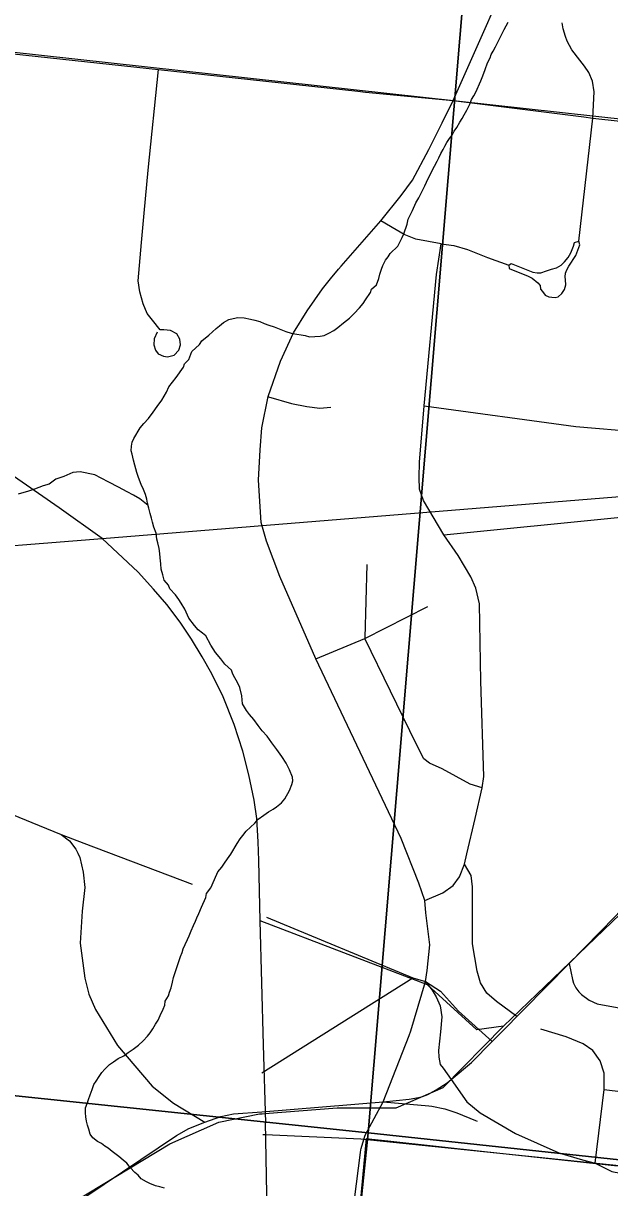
# Model space of a CAD drawing. Extents: x 0 to 34, y 0 to 22.
# Drawn here: x 3.1612 to 3.3871, y 18.456 to 18.905 of the extents above; entities that cross this region are included whole.
import ezdxf

# ---------------------------------------------------------------- set-up
doc = ezdxf.new("R2010")
doc.units = 0
for name, color, linetype in [('GM_X_City_Street', 7, 'Continuous'), ('GM_X_Corporation', 7, 'Continuous'), ('GM_X_County_Road', 7, 'Continuous'), ('GM_X_Minor_River', 7, 'Continuous'), ('GM_X_Rail_Line', 7, 'Continuous'), ('GM_X_Section', 7, 'Continuous')]:
    doc.layers.add(name, color=color, linetype=linetype)

msp = doc.modelspace()

# ---------------------------------------------------------------- linework, layer by layer
at = {"layer": 'GM_X_City_Street'}
for p, q in [((3.37514, 18.82094), (3.38062, 18.86843)), ((3.33111, 18.58076), (3.33205, 18.58477)), ((3.2531, 18.50029), (3.31128, 18.53695)), ((3.29974, 18.48909), (3.31743, 18.48748))]:
    msp.add_line(p, q, dxfattribs=at)
for points in [[(3.38062, 18.86843), (3.38114, 18.87857), (3.38044, 18.8826), (3.37902, 18.88593), (3.37738, 18.88848), (3.37551, 18.89071), (3.37253, 18.89471), (3.37066, 18.89807), (3.36999, 18.89985), (3.36915, 18.90286), (3.36871, 18.90512)], [(3.21275, 18.7859), (3.2116, 18.78332), (3.21146, 18.78103), (3.21203, 18.77888), (3.21318, 18.77745), (3.21518, 18.77659), (3.21676, 18.7763), (3.21922, 18.777), (3.22105, 18.77888), (3.22177, 18.78103), (3.22148, 18.78318), (3.22034, 18.78518), (3.2179, 18.78647), (3.21533, 18.78676), (3.21389, 18.78676), (3.21089, 18.79048), (3.20888, 18.79306), (3.2073, 18.79678), (3.20602, 18.80137), (3.20544, 18.80566), (3.20673, 18.82041), (3.20773, 18.83173), (3.20931, 18.84834), (3.21324, 18.88712)], [(3.32216, 18.81995), (3.31233, 18.82177), (3.30791, 18.8235), (3.30477, 18.82535), (3.29886, 18.82883)], [(3.33205, 18.58477), (3.33525, 18.59832), (3.33795, 18.61022), (3.33854, 18.6145), (3.33742, 18.65126), (3.33694, 18.68105), (3.33546, 18.68721), (3.33361, 18.69153), (3.32868, 18.69979), (3.32317, 18.70765), (3.31537, 18.721), (3.31376, 18.72531), (3.31364, 18.72988), (3.31376, 18.73567), (3.31561, 18.7575), (3.32033, 18.80815), (3.32216, 18.81995)], [(3.32216, 18.81995), (3.32702, 18.81929), (3.33232, 18.81774), (3.33993, 18.81465), (3.34821, 18.81167)], [(3.34821, 18.81167), (3.34833, 18.81046), (3.35309, 18.80849), (3.35536, 18.80761), (3.35726, 18.80671), (3.35936, 18.80483), (3.36025, 18.80383), (3.36046, 18.8024), (3.3612, 18.80148), (3.36223, 18.80019), (3.36368, 18.79947), (3.36477, 18.79931), (3.36611, 18.79921), (3.36727, 18.79953), (3.36864, 18.80078), (3.36968, 18.80237), (3.37011, 18.80415), (3.37002, 18.80608), (3.36996, 18.80715), (3.37008, 18.8086), (3.37051, 18.80994), (3.37128, 18.81134), (3.37403, 18.81544), (3.37556, 18.81959), (3.37514, 18.82094)], [(3.34821, 18.81167), (3.34914, 18.81237), (3.35428, 18.81034), (3.35741, 18.80903), (3.35912, 18.80871), (3.36051, 18.80874), (3.36273, 18.80951), (3.36469, 18.8102), (3.36658, 18.81063), (3.3684, 18.81165), (3.36971, 18.81293), (3.37102, 18.81464), (3.37204, 18.81642), (3.37317, 18.81904), (3.37352, 18.82039), (3.37514, 18.82094)], [(3.25565, 18.76096), (3.26449, 18.75833), (3.27039, 18.75715), (3.27543, 18.75651), (3.2796, 18.75691)], [(3.31561, 18.7575), (3.37404, 18.74945), (3.42255, 18.7454)], [(3.32317, 18.70765), (3.46083, 18.72151), (3.51527, 18.72699)], [(3.33795, 18.61022), (3.33329, 18.61158), (3.32254, 18.61747), (3.31761, 18.61969), (3.31546, 18.62136), (3.31252, 18.62717), (3.29276, 18.66768), (3.29287, 18.66806), (3.29367, 18.69626)], [(3.27388, 18.65984), (3.29276, 18.66768), (3.31705, 18.68012)], [(3.17572, 18.5922), (3.18451, 18.58886), (3.22616, 18.57303)], [(3.31582, 18.56665), (3.32275, 18.56965), (3.32677, 18.57254), (3.32926, 18.57583), (3.33111, 18.58076)], [(3.35131, 18.52197), (3.34341, 18.52771), (3.33971, 18.531), (3.33724, 18.53501), (3.33601, 18.53943), (3.33426, 18.55001), (3.33426, 18.5608), (3.33426, 18.572), (3.33375, 18.57632), (3.33111, 18.58076)], [(3.25487, 18.56028), (3.31128, 18.53695), (3.31611, 18.53542)], [(3.37148, 18.54245), (3.37268, 18.53619), (3.37312, 18.53488), (3.37399, 18.53303), (3.37519, 18.53151), (3.37626, 18.53046), (3.37922, 18.52824), (3.38224, 18.52688), (3.39414, 18.52467), (3.43597, 18.52036), (3.49166, 18.51463)], [(3.31611, 18.53542), (3.32195, 18.53179), (3.32884, 18.52408), (3.3418, 18.51231)], [(3.31611, 18.53542), (3.31874, 18.53213), (3.32027, 18.52952), (3.3217, 18.52606), (3.32244, 18.52182), (3.32185, 18.5161), (3.32116, 18.5089), (3.32121, 18.50629), (3.3218, 18.50347), (3.32295, 18.502), (3.326, 18.49767)], [(3.38145, 18.46542), (3.3849, 18.49386), (3.3849, 18.50011), (3.38342, 18.50488), (3.38063, 18.50882), (3.37685, 18.51145), (3.37027, 18.51408), (3.36057, 18.51704)], [(3.326, 18.49767), (3.33197, 18.48909), (3.33714, 18.4849), (3.35083, 18.47692), (3.36748, 18.46937), (3.37663, 18.46678)], [(3.3849, 18.49386), (3.43206, 18.488), (3.46435, 18.48435), (3.46905, 18.48381), (3.51843, 18.47822), (3.58178, 18.47106), (3.6123, 18.4676)], [(3.31743, 18.48748), (3.31849, 18.48738), (3.32351, 18.48633), (3.32819, 18.4848), (3.33532, 18.48185), (3.33604, 18.48158)], [(3.37663, 18.46678), (3.38145, 18.46542), (3.38795, 18.46221), (3.39658, 18.46049), (3.41409, 18.45851), (3.44984, 18.45432), (3.47072, 18.45243), (3.49053, 18.45013), (3.4967, 18.44988), (3.5041, 18.44988), (3.51322, 18.44988), (3.5184, 18.44964), (3.52999, 18.44816), (3.54388, 18.44668), (3.57693, 18.44322), (3.61077, 18.4393)]]:
    msp.add_lwpolyline(points, dxfattribs=at)
at = {"layer": 'GM_X_Corporation'}
msp.add_lwpolyline([(3.28762, 18.41288), (3.29342, 18.47488), (3.29645, 18.47455), (3.29674, 18.47452), (3.30269, 18.47387), (3.3388, 18.46991), (3.36503, 18.46704), (3.39008, 18.46439)], dxfattribs=at)
at = {"layer": 'GM_X_County_Road'}
for p, q in [((3.29293, 18.87846), (3.32677, 18.87513)), ((3.32677, 18.87513), (3.37709, 18.86886)), ((3.27952, 18.80641), (3.28265, 18.81019))]:
    msp.add_line(p, q, dxfattribs=at)
for points in [[(3.32677, 18.87513), (3.35434, 18.93757), (3.36038, 18.9509)], [(2.99193, 18.85995), (3.06348, 18.89453), (3.0777, 18.90045), (3.08115, 18.90111), (3.08501, 18.90111), (3.08888, 18.90078), (3.10614, 18.89922), (3.14083, 18.89494), (3.14305, 18.89478), (3.21324, 18.88712), (3.29003, 18.87875), (3.29293, 18.87846)], [(3.28265, 18.81019), (3.28358, 18.81132), (3.29886, 18.82883), (3.30668, 18.83855), (3.31105, 18.84442), (3.31736, 18.85626), (3.32247, 18.86657), (3.32677, 18.87513)], [(3.37709, 18.86886), (3.38062, 18.86843), (3.4472, 18.86107), (3.49052, 18.85647), (3.49611, 18.8559), (3.52142, 18.8531), (3.53219, 18.85179), (3.57543, 18.84685), (3.60803, 18.8433), (3.64078, 18.83954), (3.67161, 18.83592), (3.74732, 18.82762), (3.75175, 18.82704), (3.80272, 18.82153), (3.8088, 18.82088), (3.83059, 18.81841), (3.83451, 18.81798)], [(3.31043, 18.51649), (3.31611, 18.53542), (3.31669, 18.53974), (3.31784, 18.54959), (3.31618, 18.56198), (3.31582, 18.56665), (3.31355, 18.57343), (3.30667, 18.59067), (3.27388, 18.65984), (3.26, 18.69163), (3.25479, 18.70521), (3.25282, 18.71241), (3.2518, 18.72883), (3.25241, 18.74055), (3.25303, 18.74897), (3.25548, 18.76101), (3.2603, 18.77474), (3.26524, 18.78558), (3.2705, 18.79405), (3.2764, 18.80263), (3.27952, 18.80641)], [(3.38331, 18.55448), (3.38923, 18.56049), (3.43838, 18.61353), (3.45921, 18.63601), (3.45992, 18.63675), (3.4632, 18.64018), (3.46385, 18.64085), (3.47409, 18.64977), (3.51446, 18.68115), (3.53478, 18.69695), (3.57198, 18.72586), (3.57544, 18.72807), (3.57627, 18.72833), (3.5804, 18.72968), (3.59466, 18.73233)], [(3.10405, 18.6215), (3.17572, 18.5922), (3.1789, 18.58966), (3.18139, 18.58655), (3.18178, 18.58574), (3.18217, 18.58493)], [(3.18217, 18.58493), (3.18295, 18.58331), (3.18417, 18.57759), (3.18482, 18.57168), (3.18388, 18.56258), (3.18308, 18.55025), (3.1849, 18.53672), (3.18645, 18.53062), (3.18904, 18.52467), (3.1975, 18.51081), (3.21087, 18.49515), (3.21909, 18.48853), (3.23107, 18.48122)], [(3.31901, 18.49301), (3.32017, 18.49366), (3.32444, 18.49636), (3.326, 18.49767), (3.33386, 18.50424), (3.3418, 18.51231), (3.34518, 18.51574), (3.37148, 18.54245), (3.38331, 18.55448)], [(3.29156, 18.47202), (3.29288, 18.47619), (3.29974, 18.48909), (3.30986, 18.5146), (3.31043, 18.51649)], [(3.02641, 18.26549), (3.02909, 18.27021), (3.09743, 18.3905), (3.10073, 18.39404), (3.1071, 18.39999), (3.15772, 18.43408), (3.22018, 18.47615), (3.22496, 18.47881), (3.23107, 18.48122), (3.23726, 18.48341), (3.24217, 18.48445), (3.25301, 18.48517), (3.29974, 18.48909), (3.30984, 18.49013), (3.31345, 18.4907), (3.315, 18.49113), (3.31706, 18.49193), (3.31901, 18.49301)], [(3.2912, 18.4706), (3.29127, 18.47109), (3.29156, 18.47202)], [(3.2807, 18.3885), (3.28089, 18.39004), (3.29108, 18.4696), (3.2912, 18.4706)]]:
    msp.add_lwpolyline(points, dxfattribs=at)
at = {"layer": 'GM_X_Minor_River'}
for points in [[(3.32714, 18.8633), (3.32815, 18.86477), (3.32937, 18.86681), (3.33019, 18.8683), (3.331, 18.8696), (3.33202, 18.87146), (3.33327, 18.87407), (3.33389, 18.87556), (3.33471, 18.87705), (3.33552, 18.87834), (3.33741, 18.88283), (3.33825, 18.88469), (3.3391, 18.88713), (3.33996, 18.88975), (3.34099, 18.89161), (3.34142, 18.89292), (3.34223, 18.89422), (3.34306, 18.8959), (3.3445, 18.89869), (3.34636, 18.9026), (3.34799, 18.90539)], [(3.21345, 18.70246), (3.21296, 18.70457), (3.21264, 18.7061), (3.21235, 18.7084), (3.21149, 18.71071), (3.211, 18.71264), (3.21049, 18.71418), (3.20999, 18.71591), (3.2095, 18.71802), (3.209, 18.71994), (3.20869, 18.72147), (3.20818, 18.72321), (3.2075, 18.72514), (3.20663, 18.72707), (3.20559, 18.72978), (3.20491, 18.73171), (3.20407, 18.73459), (3.20358, 18.73651), (3.2031, 18.73881), (3.20277, 18.74016), (3.20284, 18.74187), (3.20309, 18.74338), (3.20372, 18.74487), (3.20616, 18.74895), (3.20755, 18.75061), (3.20934, 18.75262), (3.21115, 18.75502), (3.21275, 18.75723), (3.21456, 18.75963), (3.21639, 18.76278), (3.21723, 18.76484), (3.22003, 18.76833), (3.22285, 18.7724), (3.22329, 18.77371), (3.22487, 18.77536), (3.22613, 18.77834), (3.22909, 18.78107), (3.2299, 18.78256), (3.23265, 18.78473), (3.23541, 18.78727), (3.23678, 18.78836), (3.23835, 18.78962), (3.24029, 18.79068), (3.24202, 18.79118), (3.24375, 18.79149), (3.24621, 18.79139), (3.24866, 18.7909), (3.25036, 18.79045), (3.25224, 18.79), (3.25392, 18.78916), (3.25579, 18.78852), (3.25785, 18.78786), (3.26235, 18.78615), (3.26441, 18.7855), (3.26648, 18.78503), (3.26818, 18.78477), (3.26969, 18.78452), (3.27139, 18.78407), (3.27557, 18.78427), (3.27711, 18.78459), (3.27885, 18.78547), (3.28079, 18.78653), (3.28236, 18.7876), (3.28452, 18.78941), (3.28687, 18.79122), (3.28865, 18.79304), (3.29064, 18.79524), (3.29203, 18.7969), (3.29304, 18.79838), (3.29486, 18.80115), (3.29529, 18.80246), (3.29726, 18.80409), (3.29811, 18.80653), (3.29856, 18.80822), (3.2992, 18.81009), (3.29964, 18.8116), (3.30067, 18.81364), (3.30167, 18.81493), (3.30248, 18.81623), (3.30544, 18.81896), (3.30709, 18.82231), (3.30772, 18.82381), (3.30901, 18.82755), (3.30947, 18.82943), (3.31009, 18.83074), (3.31112, 18.83279), (3.31238, 18.83578), (3.31359, 18.83763), (3.31483, 18.84024), (3.31586, 18.84229), (3.31711, 18.84508), (3.31958, 18.84992), (3.32061, 18.85178), (3.32123, 18.85309), (3.32206, 18.85476), (3.32287, 18.85625), (3.3235, 18.85755), (3.32431, 18.85904), (3.32532, 18.86052), (3.32632, 18.86181), (3.32714, 18.8633)], [(3.20924, 18.71903), (3.20603, 18.72159), (3.20362, 18.72302), (3.20119, 18.72426), (3.19785, 18.72611), (3.19412, 18.72797), (3.19115, 18.72962), (3.18872, 18.73086), (3.18307, 18.73204), (3.18021, 18.73178), (3.17673, 18.73022), (3.17365, 18.7292), (3.1711, 18.72722), (3.16879, 18.72655), (3.16552, 18.72536), (3.1632, 18.7245), (3.15917, 18.72334)], [(3.19261, 18.50164), (3.19439, 18.50347), (3.19595, 18.50455), (3.19771, 18.5058), (3.19985, 18.50686), (3.20161, 18.50811), (3.20355, 18.50936), (3.20552, 18.51099), (3.20729, 18.51263), (3.20907, 18.51446), (3.21008, 18.51575), (3.21108, 18.51722), (3.21211, 18.51908), (3.21312, 18.52056), (3.21395, 18.52243), (3.215, 18.52486), (3.21563, 18.52635), (3.21587, 18.52786), (3.21709, 18.5299), (3.21753, 18.5314), (3.21817, 18.53309), (3.21863, 18.53516), (3.21909, 18.53704), (3.22104, 18.54323), (3.22168, 18.54511), (3.22231, 18.5466), (3.22275, 18.5481), (3.22358, 18.54978), (3.22441, 18.55165), (3.22504, 18.55314), (3.22587, 18.55501), (3.22672, 18.55706), (3.22754, 18.55874), (3.22797, 18.56005), (3.2288, 18.56173), (3.22985, 18.56416), (3.23151, 18.56789), (3.23176, 18.5694), (3.23337, 18.57161), (3.23483, 18.57478), (3.23608, 18.57777), (3.23768, 18.57961), (3.23868, 18.58109), (3.23989, 18.58275), (3.2411, 18.5846), (3.24354, 18.58868), (3.24476, 18.59053), (3.24576, 18.59182), (3.24696, 18.59348), (3.25031, 18.59657), (3.2517, 18.59803), (3.25386, 18.59966), (3.25562, 18.60091), (3.25737, 18.60198), (3.25873, 18.60287), (3.26069, 18.60431), (3.2619, 18.60597), (3.26373, 18.60913), (3.26458, 18.61138), (3.26502, 18.61288), (3.26488, 18.61421), (3.26367, 18.61712), (3.26243, 18.61964), (3.26082, 18.62218), (3.25884, 18.62492), (3.25685, 18.62747), (3.25505, 18.63002), (3.25324, 18.63219), (3.25161, 18.63415), (3.24999, 18.6365), (3.24836, 18.63847), (3.24709, 18.64004), (3.24567, 18.64257), (3.24541, 18.64563), (3.24459, 18.64889), (3.24371, 18.65083), (3.24264, 18.65259), (3.24194, 18.65395), (3.24143, 18.65549), (3.23886, 18.65787), (3.23723, 18.65984), (3.23524, 18.6624), (3.23345, 18.66513), (3.2315, 18.66882), (3.23021, 18.66983), (3.22855, 18.67104), (3.2271, 18.67281), (3.22493, 18.67556), (3.22335, 18.67905), (3.22193, 18.68139), (3.22103, 18.68276), (3.21977, 18.68452), (3.21758, 18.68689), (3.21707, 18.68824), (3.21543, 18.69021), (3.21495, 18.69232), (3.21427, 18.69444), (3.21416, 18.69654), (3.21387, 18.69883), (3.21375, 18.70055), (3.21345, 18.70246)], [(3.2155, 18.45583), (3.21381, 18.45628), (3.21212, 18.45673), (3.20987, 18.45759), (3.20857, 18.45821), (3.20653, 18.45944), (3.20544, 18.46081), (3.20415, 18.46182), (3.20233, 18.46379), (3.20106, 18.46537), (3.19959, 18.46657), (3.19793, 18.46797), (3.19535, 18.46998), (3.19388, 18.47118), (3.19258, 18.47199), (3.19129, 18.473), (3.1898, 18.47382), (3.18796, 18.47523), (3.18687, 18.4766), (3.18638, 18.47852), (3.18587, 18.48006), (3.18555, 18.4816), (3.18524, 18.48332), (3.18511, 18.48485), (3.18518, 18.48675), (3.18582, 18.48843), (3.18626, 18.48993), (3.1869, 18.49181), (3.18774, 18.49386), (3.18839, 18.49574), (3.1892, 18.49703), (3.19041, 18.49888), (3.19142, 18.50036), (3.19261, 18.50164)]]:
    msp.add_lwpolyline(points, dxfattribs=at)
at = {"layer": 'GM_X_Rail_Line'}
for p, q in [((3.25323, 18.48449), (3.25418, 18.48456)), ((3.25437, 18.47634), (3.25342, 18.47638))]:
    msp.add_line(p, q, dxfattribs=at)
for points in [[(3.60814, 18.84411), (3.10148, 18.89993), (3.08381, 18.90261), (3.06684, 18.91815), (3.02008, 19.01178), (3.00463, 19.02884), (2.98028, 19.04141), (2.95907, 19.04455), (2.93237, 19.04848), (2.86797, 19.05398), (2.84205, 19.04376), (2.82869, 19.02805), (2.82778, 19.02696)], [(3.12688, 18.70119), (3.19154, 18.70632), (3.42271, 18.72511), (3.5698, 18.73692), (3.59626, 18.73928), (3.61255, 18.74074), (3.62394, 18.74171), (3.63314, 18.74261), (3.64047, 18.74352), (3.64761, 18.74473), (3.65785, 18.74685), (3.66705, 18.74903), (3.67383, 18.75091), (3.68237, 18.75357), (3.69085, 18.75666), (3.70139, 18.76066), (3.71326, 18.76605), (3.72403, 18.77162), (3.73584, 18.77828), (3.76769, 18.79881), (3.80342, 18.82194)], [(3.25458, 18.48092), (3.25369, 18.5111), (3.25247, 18.55889), (3.25191, 18.58213), (3.25163, 18.5893), (3.25107, 18.59839), (3.25008, 18.60542), (3.24807, 18.61512), (3.24568, 18.62435), (3.24235, 18.63452), (3.23811, 18.64519), (3.23382, 18.65406), (3.23012, 18.66071), (3.2259, 18.66751), (3.22159, 18.67402), (3.21644, 18.68081), (3.21133, 18.68681), (3.20543, 18.69328), (3.19154, 18.70632), (3.17493, 18.71811), (3.11781, 18.7577)], [(3.59579, 18.73771), (3.57485, 18.5442), (3.56984, 18.54205), (3.39113, 18.56139), (3.3461, 18.51827)], [(3.3461, 18.51827), (3.33586, 18.51678), (3.31692, 18.53415), (3.25236, 18.55891)], [(3.25418, 18.48456), (3.28206, 18.48676), (3.30484, 18.48676), (3.32291, 18.49462), (3.3461, 18.51827)], [(3.02085, 18.25134), (3.10377, 18.3956), (3.1294, 18.41953), (3.21763, 18.47294), (3.23651, 18.48126), (3.25222, 18.48441), (3.25323, 18.48449)], [(3.25439, 18.48139), (3.25768, 18.30035), (3.26273, 18.24131), (3.26911, 18.18532), (3.27207, 18.15187), (3.27459, 18.12325)], [(4.31008, 18.28146), (4.20438, 18.36289), (4.18895, 18.37397), (4.16841, 18.37909), (4.02522, 18.39882), (3.29119, 18.47469), (3.25437, 18.47634)]]:
    msp.add_lwpolyline(points, dxfattribs=at)
at = {"layer": 'GM_X_Section'}
for points in [[(2.84187, 19.03609), (3.33585, 18.97757), (3.29405, 18.47716), (2.79274, 18.52978)], [(3.33585, 18.97757), (3.84478, 18.91854), (3.78896, 18.4239), (3.29405, 18.47716)], [(2.79274, 18.52978), (3.29405, 18.47716), (3.2415, 17.96998), (2.7454, 18.02721)]]:
    msp.add_lwpolyline(points, close=True, dxfattribs=at)
msp.add_lwpolyline([(3.2415, 17.96998), (3.29405, 18.47716), (3.78896, 18.4239), (3.73932, 17.95816)], dxfattribs=at)

doc.saveas('drawing.dxf')
